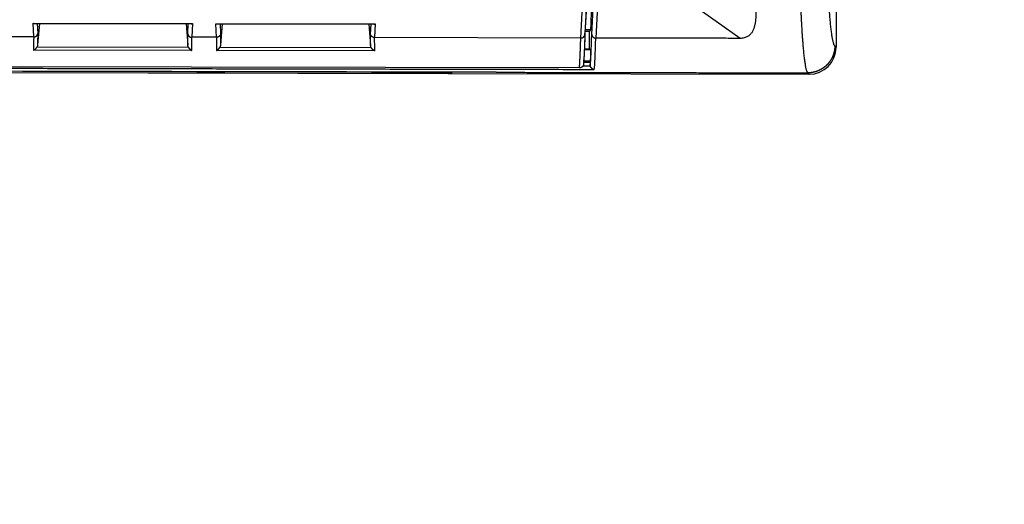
# Model space of a CAD drawing. Header units: millimetres. Extents: x 40090 to 187415, y -53271 to 40260.
# Tile 261 of 406: x 127123 to 127196, y 16436 to 16472. Entities that reach past the tile are written whole.
import ezdxf

# ---------------------------------------------------------------- set-up
doc = ezdxf.new("R2010")
doc.units = ezdxf.units.MM
doc.layers.add('AVM_nárokLAN', color=30, linetype='Continuous')
doc.layers.add('AVM_projektor', color=6, linetype='Continuous')
doc.styles.add('AVM', font='arial.ttf')
doc.dimstyles.new('AVM-1_50', dxfattribs={"dimscale": 40, "dimtxt": 2.5, "dimasz": 2.5, "dimexe": 1.25, "dimexo": 0.625, "dimtad": 1, "dimdec": 0, "dimrnd": 1, "dimtxsty": 'AVM', "dimcen": 2.5, "dimclrd": 256, "dimclre": 256, "dimclrt": 256, "dimadec": 0, "dimazin": 0, "dimtfac": 1, "dimtdec": 0, "dimtmove": 0, "dimatfit": 3, "dimfxl": 0, "dimarcsym": 0})

# ---------------------------------------------------------------- blocks, each defined once
blk = doc.blocks.new('PT-FW430-bottom')
for p, q in [((174.378, 322.967), (213.003, 322.967)), ((215, 294.627), (215, 320.97)), ((212.363, 315.882), (209.986, 312.503)), ((212.089, 304.918), (209.701, 305.045)), ((209.986, 305.345), (212.363, 305.218)), ((211.75, 304.85), (211.75, 304.431)), ((211.879, 304.765), (211.75, 304.85)), ((211.879, 304.765), (211.879, 304.424)), ((213.16, 304.765), (211.879, 304.765)), ((213.219, 304.825), (213.16, 304.765)), ((213.16, 304.375), (213.16, 304.765)), ((213.219, 304.376), (213.219, 304.825)), ((213.219, 304.825), (214.046, 304.825)), ((214.046, 304.329), (214.046, 304.825)), ((214.046, 304.825), (214.147, 304.816)), ((214.147, 304.326), (214.147, 304.816)), ((209.613, 304.544), (211.995, 304.418)), ((209.726, 304.537), (212.104, 304.41)), ((212.36, 304.111), (209.993, 304.238)), ((212.36, 304.11), (212.36, 288.887)), ((214.57, 304.016), (214.57, 3.544)), ((215, 294.627), (215, 294.622)), ((215, 294.627), (215, 20.806)), ((214.997, 21.103), (214.997, 294.331)), ((211.355, 277.167), (211.355, 288.933)), ((211.355, 288.933), (212.36, 288.887)), ((211.37, 277.262), (211.37, 288.838)), ((213.091, 277.465), (213.091, 288.636)), ((213.336, 288.894), (213.336, 277.207)), ((212.113, 288.588), (211.37, 288.622)), ((211.37, 288.463), (212.948, 288.596)), ((212.36, 277.213), (211.355, 277.167)), ((211.37, 277.637), (212.948, 277.505)), ((211.37, 277.478), (212.113, 277.512)), ((212.36, 277.213), (212.36, 275.387)), ((211.355, 263.667), (211.355, 275.433)), ((211.355, 275.433), (212.36, 275.387)), ((211.37, 263.762), (211.37, 275.338)), ((212.113, 275.088), (211.37, 275.122)), ((211.37, 274.963), (212.948, 275.096)), ((213.091, 263.965), (213.091, 275.136)), ((213.336, 275.394), (213.336, 263.707)), ((211.37, 264.137), (212.948, 264.005)), ((211.37, 263.978), (212.113, 264.012)), ((212.36, 263.713), (211.355, 263.667)), ((212.36, 263.713), (212.36, 261.887))]:
    blk.add_line(p, q)
blk.add_arc((213, 320.967), 2, 0.0785, 89.9215)
for centre, major_axis, ratio, start_param, end_param in [((197.924, 304.763), (-14.7, 0), 0.017455, 3.488176, 3.713099), ((197.92, 304.764), (-16.703, 0), 0.017455, 3.322153, 3.699472), ((197.92, 305.064), (-17.003, 0), 0.017147, 3.304243, 3.697326), ((209, 294.627), (5.999, -0.09), 0.999998, 6.269074, 6.298151), ((211.07, 288.933), (0.239, -0.25), 0.72431, 0.648651, 0.965444), ((197.934, 287.26), (-17, -1.465), 0.042575, 3.574962, 3.695383), ((197.96, 286.961), (-16.7, -1.465), 0.043328, 3.594641, 3.697414), ((211.07, 277.167), (-0.239, -0.25), 0.72431, 2.176149, 2.492942), ((197.96, 279.139), (16.7, -1.465), 0.043328, 5.727364, 5.830137), ((197.934, 278.84), (17, -1.465), 0.042575, 5.729395, 5.849816), ((211.07, 275.433), (0.239, -0.25), 0.72431, 0.648651, 0.965444), ((197.96, 273.461), (-16.7, -1.465), 0.043328, 3.594641, 3.697414), ((197.934, 273.76), (-17, -1.465), 0.042575, 3.574962, 3.695383), ((197.96, 265.639), (16.7, -1.465), 0.043328, 5.727364, 5.830137), ((211.07, 263.667), (-0.239, -0.25), 0.72431, 2.176149, 2.492942), ((197.934, 265.34), (17, -1.465), 0.042575, 5.729395, 5.849816)]:
    blk.add_ellipse(centre, major_axis=major_axis, ratio=ratio, start_param=start_param, end_param=end_param)
for points, start_tangent, end_tangent in [([(212.902, 322.868), (212.872, 322.844), (212.827, 322.82), (212.769, 322.796), (212.698, 322.773), (212.612, 322.749), (212.514, 322.726), (212.401, 322.703), (212.276, 322.68), (212.137, 322.657), (211.985, 322.635), (211.82, 322.612), (211.642, 322.591), (211.452, 322.569), (211.249, 322.547), (211.034, 322.526), (210.806, 322.506), (210.567, 322.485), (210.316, 322.465), (210.054, 322.446), (209.781, 322.427), (209.496, 322.408), (209.201, 322.39), (208.896, 322.372), (208.58, 322.355), (208.254, 322.338), (207.919, 322.322), (207.575, 322.307), (207.222, 322.291), (206.86, 322.277), (206.49, 322.263), (206.112, 322.25), (205.726, 322.237), (205.334, 322.225), (204.934, 322.213), (204.528, 322.202), (204.115, 322.192), (203.697, 322.183), (203.274, 322.174), (202.846, 322.166), (202.413, 322.158), (201.976, 322.151), (201.535, 322.145), (201.091, 322.14), (200.644, 322.135), (200.194, 322.131), (199.743, 322.128), (199.289, 322.125), (198.835, 322.124), (198.379, 322.122), (197.923, 322.122)], (-0.741379, -0.671086), (-1, -0.000014)), ([(213.003, 322.967), (212.996, 322.96), (212.989, 322.954), (212.983, 322.947), (212.976, 322.94), (212.969, 322.934), (212.963, 322.927), (212.956, 322.92), (212.949, 322.914), (212.942, 322.907), (212.936, 322.901), (212.929, 322.894), (212.922, 322.887), (212.916, 322.881), (212.909, 322.874), (212.902, 322.868)], (-0.711808, -0.702374), (-0.711805, -0.702377)), ([(212.902, 322.868), (212.913, 322.867), (212.924, 322.867), (212.936, 322.867), (212.946, 322.867), (212.957, 322.867), (212.968, 322.866), (212.979, 322.866), (212.99, 322.865), (213.001, 322.865), (213.012, 322.864), (213.023, 322.864), (213.034, 322.863), (213.045, 322.862), (213.056, 322.861), (213.067, 322.86), (213.078, 322.859), (213.089, 322.858), (213.1, 322.857), (213.111, 322.856), (213.122, 322.855), (213.133, 322.854), (213.143, 322.852), (213.154, 322.851), (213.165, 322.85), (213.176, 322.848), (213.187, 322.847), (213.198, 322.845), (213.209, 322.843), (213.22, 322.842), (213.231, 322.84), (213.241, 322.838), (213.252, 322.836), (213.263, 322.834), (213.274, 322.832), (213.285, 322.83), (213.295, 322.828), (213.306, 322.825), (213.317, 322.823), (213.328, 322.821), (213.338, 322.818), (213.349, 322.816), (213.36, 322.814), (213.371, 322.811), (213.381, 322.808), (213.392, 322.806), (213.403, 322.803), (213.413, 322.8), (213.424, 322.797), (213.434, 322.794), (213.445, 322.791), (213.456, 322.788), (213.466, 322.785), (213.477, 322.782), (213.487, 322.779), (213.498, 322.776), (213.508, 322.772), (213.519, 322.769), (213.529, 322.765), (213.54, 322.762), (213.55, 322.758), (213.56, 322.755), (213.571, 322.751), (213.581, 322.747), (213.591, 322.744), (213.602, 322.74), (213.612, 322.736), (213.622, 322.732), (213.633, 322.728), (213.643, 322.724), (213.653, 322.72), (213.663, 322.715), (213.673, 322.711), (213.683, 322.707), (213.694, 322.703), (213.704, 322.698), (213.714, 322.694), (213.724, 322.689), (213.734, 322.685), (213.744, 322.68), (213.754, 322.675), (213.764, 322.671), (213.774, 322.666), (213.783, 322.661), (213.793, 322.656), (213.803, 322.651), (213.813, 322.646), (213.823, 322.641), (213.832, 322.636), (213.842, 322.631), (213.852, 322.626), (213.861, 322.62), (213.871, 322.615), (213.881, 322.61), (213.89, 322.604), (213.9, 322.599), (213.909, 322.593), (213.919, 322.588), (213.928, 322.582), (213.938, 322.576), (213.947, 322.57), (213.956, 322.565), (213.966, 322.559), (213.975, 322.553), (213.984, 322.547), (213.994, 322.541), (214.003, 322.535), (214.012, 322.529), (214.021, 322.523), (214.03, 322.516), (214.039, 322.51), (214.048, 322.504), (214.057, 322.498), (214.066, 322.491), (214.075, 322.485), (214.084, 322.478), (214.093, 322.472), (214.102, 322.465), (214.11, 322.458), (214.119, 322.452), (214.128, 322.445), (214.137, 322.438), (214.145, 322.431), (214.154, 322.425), (214.162, 322.418), (214.171, 322.411), (214.179, 322.404), (214.188, 322.397), (214.196, 322.389), (214.205, 322.382), (214.213, 322.375), (214.221, 322.368), (214.229, 322.361), (214.238, 322.353), (214.246, 322.346), (214.254, 322.338), (214.262, 322.331), (214.27, 322.323), (214.278, 322.316), (214.286, 322.308), (214.294, 322.301), (214.302, 322.293), (214.31, 322.285), (214.317, 322.277), (214.325, 322.269), (214.333, 322.262), (214.34, 322.254), (214.348, 322.246), (214.356, 322.238), (214.363, 322.23), (214.371, 322.222), (214.378, 322.214), (214.385, 322.205), (214.393, 322.197), (214.4, 322.189), (214.407, 322.181), (214.415, 322.172), (214.422, 322.164), (214.429, 322.156), (214.436, 322.147), (214.443, 322.139), (214.45, 322.13), (214.457, 322.122), (214.464, 322.113), (214.471, 322.104), (214.477, 322.096), (214.484, 322.087), (214.491, 322.078), (214.497, 322.07), (214.504, 322.061), (214.511, 322.052), (214.517, 322.043), (214.524, 322.034), (214.53, 322.025), (214.536, 322.016), (214.543, 322.007), (214.549, 321.998), (214.555, 321.989), (214.561, 321.98), (214.567, 321.971), (214.573, 321.961), (214.579, 321.952), (214.585, 321.943), (214.591, 321.934), (214.597, 321.924), (214.603, 321.915), (214.609, 321.906), (214.614, 321.896), (214.62, 321.887), (214.626, 321.877), (214.631, 321.868), (214.637, 321.858), (214.642, 321.849), (214.648, 321.839), (214.653, 321.829), (214.658, 321.82), (214.663, 321.81), (214.669, 321.8), (214.674, 321.791), (214.679, 321.781), (214.684, 321.771), (214.689, 321.761), (214.694, 321.751), (214.698, 321.742), (214.703, 321.732), (214.708, 321.722), (214.713, 321.712), (214.717, 321.702), (214.722, 321.692), (214.726, 321.682), (214.731, 321.672), (214.735, 321.662), (214.74, 321.651), (214.744, 321.641), (214.748, 321.631), (214.752, 321.621), (214.757, 321.611), (214.761, 321.601), (214.765, 321.59), (214.769, 321.58), (214.772, 321.57), (214.776, 321.559), (214.78, 321.549), (214.784, 321.539), (214.788, 321.528), (214.791, 321.518), (214.795, 321.508), (214.798, 321.497), (214.802, 321.487), (214.805, 321.476), (214.808, 321.466), (214.812, 321.455), (214.815, 321.445), (214.818, 321.434), (214.821, 321.424), (214.824, 321.413), (214.827, 321.403), (214.83, 321.392), (214.833, 321.381), (214.836, 321.371), (214.839, 321.36), (214.841, 321.349), (214.844, 321.339), (214.846, 321.328), (214.849, 321.317), (214.851, 321.307), (214.854, 321.296), (214.856, 321.285), (214.858, 321.274), (214.861, 321.264), (214.863, 321.253), (214.865, 321.242), (214.867, 321.231), (214.869, 321.22), (214.871, 321.209), (214.873, 321.199), (214.875, 321.188), (214.876, 321.177), (214.878, 321.166), (214.88, 321.155), (214.881, 321.144), (214.883, 321.133), (214.884, 321.123), (214.886, 321.112), (214.887, 321.101), (214.888, 321.09), (214.889, 321.079), (214.891, 321.068), (214.892, 321.057), (214.893, 321.046), (214.894, 321.035), (214.895, 321.024), (214.895, 321.013), (214.896, 321.002), (214.897, 320.991), (214.898, 320.98), (214.898, 320.969), (214.899, 320.958), (214.899, 320.947), (214.899, 320.936), (214.9, 320.925), (214.9, 320.914), (214.9, 320.903), (214.9, 320.892), (214.901, 320.881), (214.901, 320.87)], (0.99996, -0.008951), (0.016792, -0.999859)), ([(214.9, 320.87), (214.856, 320.847), (214.808, 320.823), (214.747, 320.799), (214.67, 320.776), (214.574, 320.752), (214.461, 320.729), (214.333, 320.706), (214.19, 320.683), (214.034, 320.66), (213.862, 320.638), (213.676, 320.616), (213.475, 320.594), (213.259, 320.572), (213.029, 320.551), (212.784, 320.529), (212.525, 320.509), (212.253, 320.488), (211.967, 320.468), (211.668, 320.449), (211.357, 320.429), (211.033, 320.411), (210.697, 320.392), (210.35, 320.375), (209.991, 320.357), (209.622, 320.341), (209.242, 320.324), (208.852, 320.309), (208.452, 320.294), (208.042, 320.279), (207.623, 320.265), (207.195, 320.252), (206.758, 320.239), (206.313, 320.227), (205.861, 320.216), (205.401, 320.205), (204.934, 320.195), (204.461, 320.185), (203.982, 320.176), (203.497, 320.168), (203.006, 320.16), (202.512, 320.154), (202.013, 320.148), (201.51, 320.142), (201.004, 320.138), (200.495, 320.134), (199.983, 320.132), (199.47, 320.129), (198.956, 320.128), (198.44, 320.126), (197.924, 320.125)], (-0.863847, -0.503754), (-0.999997, -0.002472)), ([(214.9, 297.868), (214.9, 299.401), (214.9, 300.935), (214.9, 302.468), (214.9, 304.002), (214.9, 305.535), (214.9, 307.069), (214.9, 308.602), (214.9, 310.136), (214.9, 311.669), (214.9, 313.203), (214.9, 314.736), (214.9, 316.27), (214.9, 317.803), (214.9, 319.337), (214.9, 320.87)], (0.000001, 1), (0.000001, 1)), ([(214.901, 320.87), (214.907, 320.877), (214.914, 320.884), (214.921, 320.89), (214.927, 320.897), (214.934, 320.903), (214.941, 320.91), (214.947, 320.917), (214.954, 320.923), (214.96, 320.93), (214.967, 320.936), (214.974, 320.943), (214.98, 320.95), (214.987, 320.956), (214.993, 320.963), (215, 320.97)], (0.706933, 0.70728), (0.706933, 0.70728)), ([(208.097, 316.589), (208.215, 316.629), (208.332, 316.668), (208.449, 316.704), (208.566, 316.738), (208.681, 316.771), (208.796, 316.801), (208.911, 316.83), (209.025, 316.857), (209.138, 316.881), (209.25, 316.904), (209.362, 316.925), (209.473, 316.945), (209.583, 316.962), (209.692, 316.977), (209.801, 316.991), (209.909, 317.003), (210.016, 317.012), (210.122, 317.02), (210.228, 317.027), (210.333, 317.031), (210.436, 317.034), (210.539, 317.035), (210.641, 317.034), (210.742, 317.031), (210.842, 317.026), (210.941, 317.019), (211.039, 317.01), (211.136, 316.998), (211.231, 316.984), (211.325, 316.966), (211.418, 316.945), (211.509, 316.92), (211.599, 316.892), (211.688, 316.859), (211.775, 316.822), (211.859, 316.78), (211.942, 316.73), (212.021, 316.672), (212.097, 316.603), (212.169, 316.522), (212.232, 316.422), (212.286, 316.305), (212.327, 316.175), (212.354, 316.033), (212.363, 315.882)], (0.94428, 0.329142), (-0.00108, -0.999999)), ([(212.363, 315.882), (212.363, 315.171), (212.363, 314.46), (212.363, 313.749), (212.363, 313.038), (212.363, 312.328), (212.363, 311.617), (212.363, 310.906), (212.363, 310.195), (212.363, 309.484), (212.363, 308.773), (212.363, 308.062), (212.363, 307.351), (212.363, 306.64), (212.363, 305.929), (212.363, 305.218)], (0.00002, -1), (0.00002, -1)), ([(212.09, 304.918), (212.134, 304.926), (212.148, 304.929), (212.153, 304.931), (212.159, 304.932), (212.164, 304.934), (212.169, 304.935), (212.175, 304.937), (212.18, 304.939), (212.185, 304.941), (212.19, 304.942), (212.195, 304.944), (212.199, 304.946), (212.202, 304.947), (212.205, 304.948), (212.208, 304.95), (212.21, 304.951), (212.213, 304.952), (212.216, 304.954), (212.219, 304.955), (212.222, 304.957), (212.224, 304.958), (212.227, 304.96), (212.23, 304.962), (212.233, 304.963), (212.235, 304.965), (212.238, 304.967), (212.241, 304.969), (212.243, 304.97), (212.246, 304.972), (212.249, 304.974), (212.252, 304.977), (212.255, 304.979), (212.258, 304.982), (212.261, 304.985), (212.265, 304.988), (212.268, 304.991), (212.272, 304.995), (212.275, 304.998), (212.279, 305.002), (212.282, 305.006), (212.286, 305.01), (212.29, 305.015), (212.293, 305.019), (212.297, 305.023), (212.3, 305.028), (212.303, 305.032), (212.307, 305.037), (212.31, 305.042), (212.313, 305.046), (212.316, 305.051), (212.319, 305.056), (212.322, 305.061), (212.325, 305.066), (212.327, 305.071), (212.33, 305.076), (212.332, 305.082), (212.335, 305.087), (212.337, 305.092), (212.339, 305.098), (212.342, 305.103), (212.344, 305.108), (212.346, 305.114), (212.347, 305.119), (212.349, 305.125), (212.351, 305.131), (212.352, 305.136), (212.354, 305.142), (212.355, 305.148), (212.356, 305.153), (212.358, 305.159), (212.359, 305.165), (212.36, 305.171), (212.36, 305.176), (212.361, 305.182), (212.362, 305.188), (212.362, 305.194), (212.363, 305.2), (212.363, 305.206), (212.363, 305.211), (212.363, 305.217)], (0.98579, 0.167983), (0.008477, 0.999964)), ([(212.363, 305.218), (212.363, 305.218), (212.363, 305.218), (212.363, 305.218), (212.363, 305.218), (212.363, 305.218), (212.363, 305.218), (212.363, 305.218), (212.363, 305.218), (212.363, 305.218), (212.363, 305.218), (212.363, 305.218), (212.363, 305.218), (212.363, 305.217), (212.363, 305.217), (212.363, 305.217)], (0.00002, -1), (-0.00842, -0.999965)), ([(214.147, 304.816), (214.188, 304.816), (214.228, 304.816), (214.269, 304.816), (214.31, 304.816), (214.351, 304.816)], (1, 0), (1, 0)), ([(214.402, 304.82), (214.392, 304.819), (214.382, 304.818), (214.371, 304.818), (214.361, 304.817), (214.351, 304.816)], (-0.996569, -0.082762), (-0.996569, -0.082762)), ([(214.698, 305.114), (214.697, 305.108), (214.696, 305.102), (214.695, 305.096), (214.694, 305.091), (214.693, 305.086), (214.691, 305.08), (214.69, 305.075), (214.689, 305.071), (214.687, 305.066), (214.686, 305.062), (214.684, 305.058), (214.683, 305.053), (214.681, 305.048), (214.679, 305.043), (214.677, 305.038), (214.675, 305.033), (214.672, 305.029), (214.67, 305.024), (214.668, 305.019), (214.666, 305.015), (214.663, 305.01), (214.661, 305.005), (214.658, 305.001), (214.655, 304.996), (214.653, 304.992), (214.65, 304.987), (214.647, 304.983), (214.644, 304.978), (214.641, 304.974), (214.637, 304.969), (214.634, 304.965), (214.631, 304.96), (214.627, 304.956), (214.624, 304.951), (214.62, 304.947), (214.616, 304.942), (214.613, 304.938), (214.609, 304.934), (214.605, 304.93), (214.601, 304.925), (214.596, 304.921), (214.592, 304.917), (214.588, 304.913), (214.583, 304.909), (214.579, 304.905), (214.574, 304.901), (214.569, 304.897), (214.565, 304.893), (214.56, 304.889), (214.555, 304.886), (214.549, 304.882), (214.544, 304.878), (214.539, 304.875), (214.533, 304.871), (214.528, 304.868), (214.522, 304.865), (214.517, 304.861), (214.511, 304.858), (214.505, 304.855), (214.499, 304.852), (214.493, 304.849), (214.487, 304.846), (214.481, 304.844), (214.475, 304.841), (214.468, 304.838), (214.462, 304.836), (214.456, 304.834), (214.449, 304.832), (214.442, 304.83), (214.436, 304.828), (214.429, 304.826), (214.423, 304.824), (214.416, 304.823), (214.409, 304.821), (214.402, 304.82)], (-0.161508, -0.986871), (-0.986283, -0.165062)), ([(214.402, 304.283), (214.402, 304.301), (214.402, 304.319), (214.402, 304.337), (214.402, 304.354), (214.402, 304.372), (214.402, 304.39), (214.402, 304.408), (214.402, 304.426), (214.402, 304.443), (214.402, 304.461), (214.402, 304.479), (214.402, 304.496), (214.402, 304.514), (214.402, 304.531), (214.402, 304.548), (214.402, 304.565), (214.402, 304.583), (214.402, 304.6), (214.402, 304.617), (214.402, 304.633), (214.402, 304.65), (214.402, 304.667), (214.402, 304.683), (214.402, 304.699), (214.402, 304.716), (214.402, 304.732), (214.402, 304.747), (214.402, 304.763), (214.402, 304.779), (214.402, 304.846)], (0.000004, 1), (0.000004, 1)), ([(214.698, 305.111), (214.698, 302.486), (214.698, 299.86), (214.698, 297.235), (214.698, 294.61), (214.698, 291.985), (214.698, 289.36), (214.698, 286.735), (214.698, 284.11), (214.698, 281.484), (214.698, 278.859), (214.698, 276.234), (214.698, 273.609), (214.698, 270.984), (214.698, 268.359), (214.698, 265.733), (214.698, 263.108), (214.698, 260.483), (214.698, 257.858), (214.698, 255.233), (214.698, 252.608), (214.698, 249.983), (214.698, 247.357), (214.698, 244.732), (214.698, 242.107), (214.698, 239.482), (214.698, 236.857), (214.698, 234.232), (214.698, 231.606), (214.698, 228.981), (214.698, 226.356), (214.698, 223.731), (214.698, 221.106), (214.698, 218.481), (214.698, 215.856), (214.698, 213.23), (214.698, 210.605), (214.698, 207.98), (214.698, 205.355), (214.698, 202.73), (214.698, 200.105), (214.698, 197.48), (214.698, 194.854), (214.698, 192.229), (214.698, 189.604), (214.698, 186.979), (214.698, 184.354), (214.697, 181.729), (214.697, 179.103), (214.697, 176.478), (214.697, 173.853), (214.697, 171.228), (214.697, 168.603), (214.697, 165.978), (214.697, 163.353), (214.697, 160.727), (214.697, 158.102), (214.697, 155.477), (214.697, 152.852), (214.697, 150.227), (214.697, 147.602), (214.697, 144.976), (214.697, 142.351), (214.697, 139.726), (214.697, 137.101), (214.697, 134.476), (214.697, 131.851), (214.697, 129.226), (214.697, 126.6), (214.697, 123.975), (214.697, 121.35), (214.697, 118.725), (214.697, 116.1), (214.697, 113.475), (214.697, 110.849), (214.697, 108.224), (214.697, 105.599), (214.697, 102.974), (214.697, 100.349), (214.697, 97.724), (214.697, 95.099), (214.697, 92.473), (214.697, 89.848), (214.697, 87.223), (214.697, 84.598), (214.697, 81.973), (214.697, 79.348), (214.697, 76.723), (214.697, 74.097), (214.697, 71.472), (214.697, 68.847), (214.697, 66.222), (214.697, 63.597), (214.697, 60.972), (214.697, 58.346), (214.697, 55.721), (214.697, 53.096), (214.697, 50.471), (214.697, 47.846), (214.697, 45.221), (214.697, 42.596), (214.697, 39.97), (214.697, 37.345), (214.697, 34.72), (214.697, 32.095), (214.697, 29.47), (214.697, 26.845), (214.697, 24.219), (214.697, 21.594), (214.697, 18.969), (214.697, 16.344), (214.697, 13.719), (214.697, 11.094), (214.697, 8.469), (214.697, 5.843), (214.697, 3.218)], (-0.000004, -1), (-0.000004, -1)), ([(211.995, 304.418), (212.245, 304.41), (212.483, 304.403), (212.707, 304.396), (212.919, 304.388), (213.117, 304.381), (213.303, 304.373), (213.477, 304.365), (213.637, 304.358), (213.785, 304.35), (213.92, 304.342)], (0.999616, -0.027699), (0.998082, -0.061898)), ([(212.104, 304.41), (212.082, 304.412), (212.06, 304.413), (212.039, 304.415), (212.017, 304.416), (211.995, 304.418)], (-0.997811, 0.066137), (-0.997811, 0.066137)), ([(212.104, 304.41), (212.122, 304.409), (212.141, 304.409), (212.159, 304.408), (212.178, 304.408), (212.196, 304.407), (212.214, 304.407), (212.232, 304.406), (212.251, 304.406), (212.269, 304.405), (212.287, 304.405), (212.305, 304.404), (212.322, 304.404), (212.34, 304.403), (212.358, 304.403), (212.376, 304.402)], (0.999618, -0.027626), (0.999559, -0.0297)), ([(212.36, 304.116), (212.359, 304.131), (212.357, 304.146), (212.356, 304.161), (212.355, 304.172), (212.354, 304.175), (212.354, 304.178), (212.353, 304.18), (212.353, 304.183), (212.352, 304.186), (212.352, 304.189), (212.351, 304.192), (212.35, 304.194), (212.35, 304.197), (212.349, 304.2), (212.348, 304.203), (212.347, 304.205), (212.347, 304.208), (212.346, 304.211), (212.345, 304.213), (212.344, 304.216), (212.343, 304.219), (212.342, 304.222), (212.341, 304.224), (212.339, 304.229), (212.337, 304.235), (212.335, 304.24), (212.332, 304.245), (212.33, 304.25), (212.328, 304.255), (212.325, 304.26), (212.323, 304.265), (212.32, 304.269), (212.318, 304.274), (212.315, 304.278), (212.312, 304.283), (212.309, 304.287), (212.307, 304.291), (212.304, 304.296), (212.301, 304.3), (212.298, 304.304), (212.295, 304.308), (212.292, 304.312), (212.289, 304.315), (212.285, 304.319), (212.282, 304.323), (212.278, 304.327), (212.275, 304.33), (212.271, 304.334), (212.268, 304.337), (212.264, 304.341), (212.26, 304.344), (212.256, 304.347), (212.253, 304.35), (212.249, 304.353), (212.245, 304.355), (212.242, 304.358), (212.238, 304.36), (212.235, 304.362), (212.231, 304.364), (212.228, 304.365), (212.224, 304.366), (212.222, 304.369), (212.219, 304.373), (212.215, 304.376), (212.211, 304.379), (212.206, 304.381), (212.201, 304.383), (212.197, 304.384), (212.192, 304.386), (212.187, 304.388), (212.183, 304.389), (212.18, 304.391), (212.178, 304.392), (212.176, 304.394), (212.176, 304.396), (212.177, 304.399), (212.179, 304.402), (212.163, 304.403), (212.152, 304.403), (212.147, 304.404), (212.145, 304.405), (212.143, 304.406), (212.141, 304.407), (212.135, 304.408), (212.125, 304.409)], (-0.069839, 0.997558), (-0.999531, 0.030617)), ([(212.36, 304.11), (212.36, 304.11), (212.36, 304.11), (212.36, 304.11), (212.36, 304.11), (212.36, 304.11), (212.36, 304.111), (212.36, 304.111), (212.36, 304.111), (212.36, 304.111), (212.36, 304.111), (212.36, 304.111), (212.36, 304.111), (212.36, 304.111), (212.36, 304.111), (212.36, 304.111)], (0, 1), (0.00656, 0.999978)), ([(214.57, 304.016), (214.547, 304.018), (214.524, 304.02), (214.5, 304.022), (214.475, 304.024), (214.45, 304.025), (214.424, 304.027), (214.397, 304.029), (214.37, 304.031), (214.342, 304.032), (214.314, 304.034), (214.284, 304.036), (214.254, 304.038), (214.224, 304.04), (214.192, 304.041), (214.16, 304.043), (214.128, 304.045), (214.095, 304.047), (214.061, 304.048), (214.026, 304.05), (213.991, 304.052), (213.955, 304.054), (213.919, 304.055), (213.881, 304.057), (213.844, 304.059), (213.805, 304.06), (213.766, 304.062), (213.726, 304.064), (213.686, 304.066), (213.645, 304.067), (213.603, 304.069), (213.561, 304.071), (213.518, 304.072), (213.474, 304.074), (213.43, 304.076), (213.385, 304.077), (213.34, 304.079), (213.294, 304.081), (213.247, 304.083), (213.2, 304.084), (213.152, 304.086), (213.103, 304.087), (213.054, 304.089), (213.005, 304.091), (212.954, 304.092), (212.903, 304.094), (212.852, 304.096), (212.799, 304.097), (212.747, 304.099), (212.693, 304.1), (212.639, 304.102), (212.585, 304.104), (212.529, 304.105), (212.474, 304.107), (212.417, 304.108), (212.36, 304.11)], (-0.996733, 0.080765), (-0.999627, 0.027296)), ([(212.376, 304.402), (212.413, 304.401), (212.45, 304.4), (212.486, 304.399), (212.522, 304.398), (212.558, 304.397), (212.594, 304.395), (212.63, 304.394), (212.665, 304.393), (212.699, 304.392), (212.734, 304.391), (212.768, 304.39), (212.802, 304.389), (212.836, 304.387), (212.869, 304.386), (212.902, 304.385), (212.935, 304.384), (212.967, 304.383), (213, 304.382), (213.032, 304.381), (213.063, 304.379), (213.094, 304.378), (213.125, 304.377), (213.156, 304.376), (213.187, 304.375), (213.217, 304.374), (213.247, 304.372), (213.276, 304.371), (213.305, 304.37), (213.334, 304.369), (213.363, 304.368), (213.391, 304.367), (213.419, 304.365), (213.447, 304.364), (213.474, 304.363), (213.502, 304.362)], (0.999559, -0.029699), (0.999023, -0.044193)), ([(213.502, 304.362), (213.53, 304.361), (213.557, 304.359), (213.585, 304.358), (213.612, 304.357), (213.639, 304.355), (213.665, 304.354), (213.691, 304.353), (213.717, 304.352), (213.742, 304.35), (213.767, 304.349), (213.792, 304.348), (213.817, 304.347), (213.841, 304.345), (213.864, 304.344), (213.888, 304.343), (213.911, 304.342), (213.933, 304.34), (213.956, 304.339), (213.978, 304.338), (213.999, 304.336), (214.021, 304.335), (214.042, 304.334), (214.062, 304.332), (214.082, 304.331), (214.102, 304.33), (214.122, 304.329), (214.141, 304.327), (214.16, 304.326), (214.178, 304.325), (214.197, 304.323), (214.214, 304.322), (214.232, 304.321), (214.249, 304.319), (214.266, 304.318), (214.282, 304.317)], (0.999023, -0.044191), (0.996738, -0.08071)), ([(214.085, 304.331), (214.06, 304.333), (214.036, 304.334), (214.011, 304.336), (213.987, 304.337), (213.962, 304.339)], (-0.997913, 0.064571), (-0.997913, 0.064571)), ([(214.282, 304.317), (214.288, 304.316), (214.293, 304.316), (214.298, 304.315), (214.304, 304.315), (214.309, 304.314), (214.314, 304.313), (214.32, 304.312), (214.325, 304.311), (214.33, 304.31), (214.335, 304.309), (214.341, 304.307), (214.346, 304.306), (214.351, 304.305), (214.356, 304.303), (214.361, 304.301), (214.366, 304.3), (214.371, 304.298), (214.377, 304.296), (214.382, 304.294), (214.387, 304.292), (214.391, 304.29), (214.396, 304.287), (214.401, 304.285), (214.406, 304.282), (214.411, 304.28), (214.415, 304.277), (214.42, 304.275), (214.425, 304.272), (214.429, 304.269), (214.434, 304.266), (214.438, 304.263), (214.443, 304.26), (214.447, 304.257), (214.451, 304.254), (214.456, 304.25), (214.46, 304.247), (214.464, 304.244), (214.468, 304.24), (214.472, 304.236), (214.476, 304.233), (214.48, 304.229), (214.484, 304.225), (214.487, 304.221), (214.491, 304.217), (214.495, 304.213), (214.498, 304.209), (214.502, 304.205), (214.505, 304.201), (214.508, 304.197), (214.512, 304.193), (214.515, 304.188), (214.518, 304.184), (214.521, 304.179), (214.524, 304.175), (214.527, 304.17), (214.529, 304.166), (214.532, 304.161), (214.535, 304.156), (214.537, 304.151), (214.54, 304.147), (214.542, 304.142), (214.544, 304.137), (214.546, 304.132), (214.548, 304.127), (214.55, 304.122), (214.552, 304.117), (214.554, 304.112), (214.556, 304.107), (214.557, 304.102), (214.559, 304.096), (214.56, 304.091), (214.561, 304.086), (214.563, 304.081), (214.564, 304.076), (214.565, 304.07), (214.566, 304.065), (214.567, 304.06), (214.567, 304.054), (214.568, 304.049), (214.569, 304.043), (214.569, 304.038), (214.569, 304.033), (214.57, 304.027), (214.57, 304.022), (214.57, 304.016)], (0.997918, -0.064502), (0.000033, -1)), ([(214.9, 297.867), (214.9, 238.944), (214.9, 180.02), (214.9, 121.097), (214.9, 62.173), (214.9, 3.25)], (0.000001, -1), (0.000001, -1)), ([(215, 294.605), (215, 294.587), (215, 294.568), (215, 294.549), (215, 294.53), (214.999, 294.511), (214.999, 294.492), (214.999, 294.473), (214.999, 294.455), (214.999, 294.436), (214.998, 294.417), (214.998, 294.398), (214.998, 294.379), (214.997, 294.36), (214.997, 294.341), (214.996, 294.323)], (-0.001668, -0.999999), (-0.02318, -0.999731)), ([(214.997, 294.331), (214.997, 294.335), (214.997, 294.339), (214.997, 294.343), (214.997, 294.347), (214.997, 294.351), (214.997, 294.355), (214.997, 294.359), (214.997, 294.363), (214.997, 294.367), (214.997, 294.371), (214.997, 294.375), (214.997, 294.378), (214.997, 294.382), (214.997, 294.385), (214.997, 294.389), (214.997, 294.392), (214.997, 294.395), (214.997, 294.399), (214.997, 294.402), (214.997, 294.406), (214.997, 294.41), (214.997, 294.413), (214.997, 294.417), (214.997, 294.421), (214.997, 294.425), (214.997, 294.429), (214.997, 294.434), (214.997, 294.439), (214.997, 294.446), (214.997, 294.453)], (-0.000004, 1), (0.021031, 0.999779)), ([(212.36, 288.887), (212.36, 288.882), (212.36, 288.876), (212.36, 288.871), (212.36, 288.866), (212.359, 288.861), (212.359, 288.856), (212.358, 288.85), (212.358, 288.845), (212.357, 288.84), (212.356, 288.835), (212.355, 288.83), (212.354, 288.825), (212.353, 288.82), (212.352, 288.814), (212.351, 288.809), (212.35, 288.804), (212.348, 288.799), (212.347, 288.794), (212.345, 288.789), (212.344, 288.785), (212.342, 288.78), (212.34, 288.775), (212.339, 288.77), (212.337, 288.765), (212.335, 288.76), (212.333, 288.756), (212.33, 288.751), (212.328, 288.746), (212.326, 288.742), (212.323, 288.737), (212.321, 288.732), (212.318, 288.728), (212.316, 288.723), (212.313, 288.719), (212.31, 288.714), (212.307, 288.71), (212.304, 288.705), (212.301, 288.701), (212.298, 288.697), (212.295, 288.695), (212.293, 288.693), (212.291, 288.69), (212.289, 288.688), (212.286, 288.685), (212.284, 288.682), (212.282, 288.679), (212.279, 288.675), (212.276, 288.672), (212.272, 288.668), (212.269, 288.665), (212.264, 288.661), (212.259, 288.656), (212.254, 288.652), (212.247, 288.648), (212.24, 288.643), (212.232, 288.638), (212.223, 288.633), (212.213, 288.628), (212.219, 288.628), (212.222, 288.628), (212.224, 288.628), (212.224, 288.627), (212.223, 288.625), (212.221, 288.624), (212.219, 288.622), (212.215, 288.62), (212.212, 288.618), (212.209, 288.615), (212.206, 288.613), (212.203, 288.611), (212.201, 288.61), (212.201, 288.608), (212.201, 288.607), (212.203, 288.607), (212.206, 288.607), (212.211, 288.608), (212.219, 288.609), (212.202, 288.605), (212.174, 288.599), (212.161, 288.595), (212.153, 288.594), (212.144, 288.592), (212.124, 288.589), (212.122, 288.589), (212.116, 288.588)], (-0.001368, -0.999999), (-0.999735, 0.023014)), ([(212.36, 288.887), (212.36, 288.887), (212.36, 288.887), (212.36, 288.887)], (0, -1), (-0.001059, -0.999999)), ([(213.091, 288.636), (213.082, 288.631), (213.072, 288.627), (213.063, 288.623), (213.054, 288.619), (213.045, 288.616), (213.035, 288.613), (213.026, 288.61), (213.016, 288.607), (213.007, 288.605), (212.997, 288.603), (212.987, 288.601), (212.977, 288.599), (212.968, 288.598), (212.958, 288.597), (212.948, 288.596)], (-0.892107, -0.451825), (-0.996524, -0.083302)), ([(213.337, 288.897), (213.335, 288.89), (213.332, 288.884), (213.329, 288.878), (213.327, 288.873), (213.324, 288.868), (213.322, 288.863), (213.32, 288.859), (213.318, 288.855), (213.316, 288.852), (213.314, 288.848), (213.311, 288.844), (213.309, 288.84), (213.306, 288.835), (213.303, 288.83), (213.3, 288.826), (213.297, 288.821), (213.294, 288.817), (213.292, 288.813), (213.289, 288.809), (213.286, 288.805), (213.283, 288.801), (213.28, 288.797), (213.277, 288.793), (213.274, 288.788), (213.27, 288.784), (213.267, 288.78), (213.264, 288.776), (213.26, 288.772), (213.257, 288.768), (213.253, 288.764), (213.25, 288.76), (213.246, 288.756), (213.243, 288.752), (213.239, 288.748), (213.235, 288.743), (213.23, 288.739), (213.226, 288.735), (213.222, 288.73), (213.218, 288.726), (213.214, 288.722), (213.21, 288.719), (213.205, 288.715), (213.201, 288.711), (213.196, 288.707), (213.192, 288.703), (213.187, 288.699), (213.182, 288.695), (213.177, 288.691), (213.173, 288.688), (213.168, 288.684), (213.163, 288.681), (213.159, 288.677), (213.154, 288.674), (213.149, 288.67), (213.144, 288.667), (213.139, 288.663), (213.134, 288.66), (213.129, 288.657), (213.123, 288.654), (213.118, 288.651), (213.113, 288.647), (213.107, 288.644), (213.102, 288.641), (213.096, 288.638), (213.091, 288.636)], (-0.399408, -0.916773), (-0.892122, -0.451794)), ([(212.111, 277.513), (212.116, 277.512), (212.122, 277.511), (212.127, 277.51), (212.132, 277.51), (212.137, 277.509), (212.142, 277.508), (212.146, 277.506), (212.151, 277.505), (212.156, 277.504), (212.16, 277.503), (212.164, 277.501), (212.169, 277.5), (212.173, 277.498), (212.177, 277.497), (212.182, 277.495), (212.186, 277.493), (212.191, 277.491), (212.195, 277.489), (212.2, 277.487), (212.204, 277.485), (212.208, 277.482), (212.212, 277.48), (212.216, 277.478), (212.22, 277.475), (212.224, 277.473), (212.229, 277.47), (212.233, 277.467), (212.237, 277.464), (212.241, 277.461), (212.245, 277.458), (212.248, 277.455), (212.252, 277.452), (212.256, 277.449), (212.26, 277.446), (212.263, 277.443), (212.267, 277.439), (212.27, 277.436), (212.274, 277.432), (212.277, 277.428), (212.281, 277.425), (212.284, 277.421), (212.287, 277.417), (212.29, 277.413), (212.294, 277.41), (212.297, 277.406), (212.3, 277.402), (212.303, 277.398), (212.305, 277.393), (212.308, 277.389), (212.311, 277.385), (212.314, 277.381), (212.316, 277.376), (212.319, 277.372), (212.321, 277.367), (212.324, 277.363), (212.326, 277.358), (212.328, 277.354), (212.331, 277.349), (212.333, 277.345), (212.335, 277.34), (212.337, 277.335), (212.339, 277.33), (212.34, 277.325), (212.342, 277.321), (212.344, 277.316), (212.345, 277.311), (212.347, 277.306), (212.348, 277.301), (212.35, 277.296), (212.351, 277.291), (212.352, 277.286), (212.353, 277.281), (212.354, 277.276), (212.355, 277.27), (212.356, 277.265), (212.357, 277.26), (212.358, 277.255), (212.358, 277.25), (212.359, 277.245), (212.359, 277.24), (212.36, 277.234), (212.36, 277.229), (212.36, 277.224), (212.36, 277.219), (212.36, 277.213)], (0.994634, -0.103452), (0.001302, -0.999999)), ([(212.36, 277.213), (212.36, 277.213), (212.36, 277.213), (212.36, 277.213)], (0.001323, -0.999999), (0.000265, -1)), ([(212.948, 277.505), (212.958, 277.504), (212.968, 277.503), (212.977, 277.501), (212.987, 277.499), (212.997, 277.498), (213.007, 277.495), (213.016, 277.493), (213.026, 277.49), (213.035, 277.487), (213.045, 277.484), (213.054, 277.481), (213.063, 277.477), (213.072, 277.473), (213.082, 277.469), (213.091, 277.465)], (0.996524, -0.083302), (0.892107, -0.451825)), ([(213.337, 277.204), (213.335, 277.21), (213.332, 277.216), (213.329, 277.222), (213.327, 277.227), (213.324, 277.233), (213.322, 277.237), (213.32, 277.241), (213.318, 277.245), (213.316, 277.248), (213.314, 277.252), (213.311, 277.256), (213.309, 277.261), (213.306, 277.265), (213.303, 277.27), (213.3, 277.275), (213.297, 277.279), (213.294, 277.283), (213.292, 277.287), (213.289, 277.291), (213.286, 277.295), (213.283, 277.299), (213.28, 277.303), (213.277, 277.308), (213.274, 277.312), (213.27, 277.316), (213.267, 277.32), (213.264, 277.324), (213.26, 277.328), (213.257, 277.332), (213.253, 277.336), (213.25, 277.34), (213.246, 277.345), (213.243, 277.349), (213.239, 277.353), (213.235, 277.357), (213.23, 277.361), (213.226, 277.366), (213.222, 277.37), (213.218, 277.374), (213.214, 277.378), (213.21, 277.381), (213.205, 277.385), (213.201, 277.389), (213.196, 277.393), (213.192, 277.397), (213.187, 277.401), (213.182, 277.405), (213.177, 277.409), (213.173, 277.412), (213.168, 277.416), (213.163, 277.42), (213.159, 277.423), (213.154, 277.427), (213.149, 277.43), (213.144, 277.433), (213.139, 277.437), (213.134, 277.44), (213.129, 277.443), (213.123, 277.447), (213.118, 277.45), (213.113, 277.453), (213.107, 277.456), (213.102, 277.459), (213.096, 277.462), (213.091, 277.465)], (-0.399408, 0.916773), (-0.892122, 0.451794)), ([(212.111, 275.088), (212.116, 275.088), (212.122, 275.089), (212.127, 275.09), (212.132, 275.091), (212.137, 275.092), (212.142, 275.093), (212.146, 275.094), (212.151, 275.095), (212.156, 275.096), (212.16, 275.098), (212.164, 275.099), (212.169, 275.1), (212.173, 275.102), (212.177, 275.104), (212.182, 275.105), (212.186, 275.107), (212.191, 275.109), (212.195, 275.111), (212.2, 275.113), (212.204, 275.116), (212.208, 275.118), (212.212, 275.12), (212.216, 275.123), (212.22, 275.125), (212.224, 275.128), (212.229, 275.13), (212.233, 275.133), (212.237, 275.136), (212.241, 275.139), (212.245, 275.142), (212.248, 275.145), (212.252, 275.148), (212.256, 275.151), (212.26, 275.154), (212.263, 275.158), (212.267, 275.161), (212.27, 275.165), (212.274, 275.168), (212.277, 275.172), (212.281, 275.175), (212.284, 275.179), (212.287, 275.183), (212.29, 275.187), (212.294, 275.191), (212.297, 275.195), (212.3, 275.199), (212.303, 275.203), (212.305, 275.207), (212.308, 275.211), (212.311, 275.215), (212.314, 275.22), (212.316, 275.224), (212.319, 275.228), (212.321, 275.233), (212.324, 275.237), (212.326, 275.242), (212.328, 275.246), (212.331, 275.251), (212.333, 275.256), (212.335, 275.26), (212.337, 275.265), (212.339, 275.27), (212.34, 275.275), (212.342, 275.28), (212.344, 275.285), (212.345, 275.289), (212.347, 275.294), (212.348, 275.299), (212.35, 275.304), (212.351, 275.309), (212.352, 275.315), (212.353, 275.32), (212.354, 275.325), (212.355, 275.33), (212.356, 275.335), (212.357, 275.34), (212.358, 275.345), (212.358, 275.35), (212.359, 275.355), (212.359, 275.361), (212.36, 275.366), (212.36, 275.371), (212.36, 275.376), (212.36, 275.382), (212.36, 275.387)], (0.994634, 0.103452), (0.001302, 0.999999)), ([(212.36, 275.387), (212.36, 275.387), (212.36, 275.387), (212.36, 275.387)], (0, -1), (-0.001059, -0.999999)), ([(213.091, 275.136), (213.082, 275.131), (213.072, 275.127), (213.063, 275.123), (213.054, 275.119), (213.045, 275.116), (213.035, 275.113), (213.026, 275.11), (213.016, 275.107), (213.007, 275.105), (212.997, 275.103), (212.987, 275.101), (212.977, 275.099), (212.968, 275.098), (212.958, 275.097), (212.948, 275.096)], (-0.892107, -0.451825), (-0.996524, -0.083302)), ([(213.091, 275.136), (213.096, 275.138), (213.102, 275.141), (213.107, 275.144), (213.113, 275.147), (213.118, 275.151), (213.123, 275.154), (213.129, 275.157), (213.134, 275.16), (213.139, 275.163), (213.144, 275.167), (213.149, 275.17), (213.154, 275.174), (213.159, 275.177), (213.163, 275.181), (213.168, 275.184), (213.173, 275.188), (213.177, 275.191), (213.182, 275.195), (213.187, 275.199), (213.192, 275.203), (213.196, 275.207), (213.201, 275.211), (213.205, 275.215), (213.21, 275.219), (213.214, 275.222), (213.218, 275.226), (213.222, 275.23), (213.226, 275.235), (213.23, 275.239), (213.235, 275.243), (213.239, 275.248), (213.243, 275.252), (213.246, 275.256), (213.25, 275.26), (213.253, 275.264), (213.257, 275.268), (213.26, 275.272), (213.264, 275.276), (213.267, 275.28), (213.27, 275.284), (213.274, 275.288), (213.277, 275.292), (213.28, 275.297), (213.283, 275.301), (213.286, 275.305), (213.289, 275.309), (213.291, 275.313), (213.294, 275.317), (213.297, 275.321), (213.299, 275.325), (213.302, 275.329), (213.305, 275.334), (213.308, 275.339), (213.311, 275.343), (213.313, 275.347), (213.315, 275.351), (213.317, 275.355), (213.319, 275.358), (213.321, 275.362), (213.323, 275.367), (213.326, 275.372), (213.329, 275.377), (213.331, 275.383), (213.334, 275.389), (213.337, 275.395)], (0.892122, 0.451794), (0.403352, 0.915045)), ([(212.36, 263.713), (212.36, 263.719), (212.36, 263.724), (212.36, 263.729), (212.36, 263.734), (212.359, 263.739), (212.359, 263.745), (212.358, 263.75), (212.358, 263.755), (212.357, 263.76), (212.356, 263.765), (212.355, 263.771), (212.354, 263.776), (212.353, 263.781), (212.352, 263.786), (212.351, 263.791), (212.35, 263.796), (212.348, 263.801), (212.347, 263.806), (212.345, 263.811), (212.344, 263.816), (212.342, 263.821), (212.34, 263.825), (212.339, 263.83), (212.337, 263.835), (212.335, 263.84), (212.333, 263.845), (212.33, 263.849), (212.328, 263.854), (212.326, 263.859), (212.323, 263.863), (212.321, 263.868), (212.318, 263.872), (212.316, 263.877), (212.313, 263.882), (212.31, 263.886), (212.307, 263.89), (212.304, 263.895), (212.301, 263.899), (212.298, 263.903), (212.295, 263.905), (212.293, 263.907), (212.291, 263.91), (212.289, 263.913), (212.286, 263.915), (212.284, 263.918), (212.282, 263.922), (212.279, 263.925), (212.276, 263.928), (212.272, 263.932), (212.269, 263.936), (212.264, 263.94), (212.259, 263.944), (212.254, 263.948), (212.247, 263.953), (212.24, 263.957), (212.232, 263.962), (212.223, 263.967), (212.213, 263.972), (212.219, 263.972), (212.222, 263.972), (212.224, 263.972), (212.224, 263.973), (212.223, 263.975), (212.221, 263.977), (212.219, 263.978), (212.215, 263.981), (212.212, 263.983), (212.209, 263.985), (212.206, 263.987), (212.203, 263.989), (212.201, 263.99), (212.201, 263.992), (212.201, 263.993), (212.203, 263.993), (212.206, 263.993), (212.211, 263.993), (212.219, 263.991), (212.202, 263.995), (212.174, 264.001), (212.161, 264.005), (212.153, 264.007), (212.144, 264.008), (212.124, 264.011), (212.122, 264.011), (212.116, 264.012)], (-0.001368, 0.999999), (-0.999735, -0.023014)), ([(212.948, 264.005), (212.958, 264.004), (212.968, 264.003), (212.977, 264.001), (212.987, 263.999), (212.997, 263.998), (213.007, 263.995), (213.016, 263.993), (213.026, 263.99), (213.035, 263.987), (213.045, 263.984), (213.054, 263.981), (213.063, 263.977), (213.072, 263.973), (213.082, 263.969), (213.091, 263.965)], (0.996524, -0.083302), (0.892107, -0.451825)), ([(213.337, 263.704), (213.335, 263.71), (213.332, 263.716), (213.329, 263.722), (213.327, 263.727), (213.324, 263.733), (213.322, 263.737), (213.32, 263.741), (213.318, 263.745), (213.316, 263.748), (213.314, 263.752), (213.311, 263.756), (213.309, 263.761), (213.306, 263.765), (213.303, 263.77), (213.3, 263.775), (213.297, 263.779), (213.294, 263.783), (213.292, 263.787), (213.289, 263.791), (213.286, 263.795), (213.283, 263.799), (213.28, 263.803), (213.277, 263.808), (213.274, 263.812), (213.27, 263.816), (213.267, 263.82), (213.264, 263.824), (213.26, 263.828), (213.257, 263.832), (213.253, 263.836), (213.25, 263.84), (213.246, 263.845), (213.243, 263.849), (213.239, 263.853), (213.235, 263.857), (213.23, 263.861), (213.226, 263.866), (213.222, 263.87), (213.218, 263.874), (213.214, 263.878), (213.21, 263.881), (213.205, 263.885), (213.201, 263.889), (213.196, 263.893), (213.192, 263.897), (213.187, 263.901), (213.182, 263.905), (213.177, 263.909), (213.173, 263.912), (213.168, 263.916), (213.163, 263.92), (213.159, 263.923), (213.154, 263.927), (213.149, 263.93), (213.144, 263.933), (213.139, 263.937), (213.134, 263.94), (213.129, 263.943), (213.123, 263.947), (213.118, 263.95), (213.113, 263.953), (213.107, 263.956), (213.102, 263.959), (213.096, 263.962), (213.091, 263.965)], (-0.399408, 0.916773), (-0.892122, 0.451794)), ([(212.36, 263.713), (212.36, 263.713), (212.36, 263.713), (212.36, 263.713)], (0.001323, -0.999999), (0.000265, -1))]:
    blk.add_spline(points, degree=3, dxfattribs=dict(start_tangent=start_tangent, end_tangent=end_tangent))

msp = doc.modelspace()

# ---------------------------------------------------------------- block references
at = {"layer": 'AVM_projektor', "rotation": 269.8895464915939}
msp.add_blockref('PT-FW430-bottom', (126860.867, 16683.842), dxfattribs=at)

# ---------------------------------------------------------------- leaders
at = {"layer": 'AVM_nárokLAN', "annotation_type": 0, "has_hookline": 1, "hookline_direction": 1, "text_width": 5076.398}
msp.add_leader([(127206.349, 16953.673), (123491.29, 15020.488), (123391.29, 15020.488)], dimstyle='AVM-1_50', override={"dimgap": 0.625, "dimtad": 0}, dxfattribs=at)

doc.saveas('drawing.dxf')
